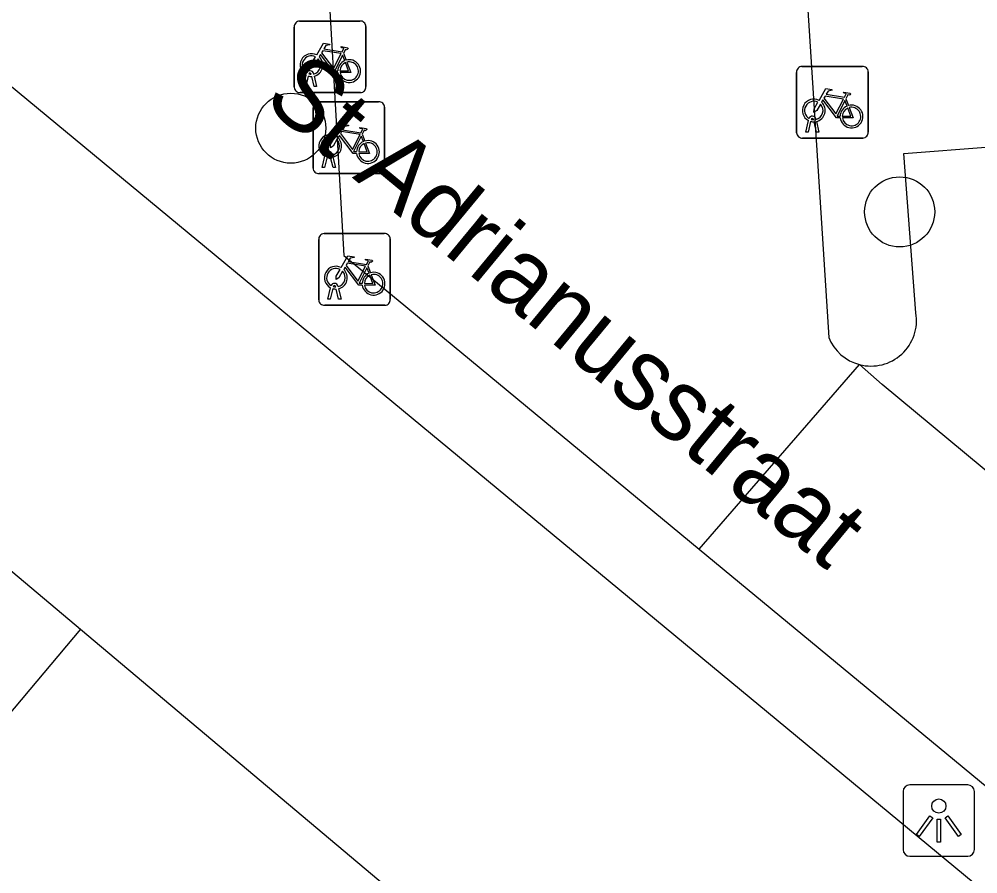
# Model space of a CAD drawing. Extents: x 162074 to 163034, y 381824 to 382557.
# Drawn here: x 162449.04 to 162462.42, y 382141.55 to 382153.48 of the extents above; entities that cross this region are included whole.
import ezdxf

# ---------------------------------------------------------------- set-up
doc = ezdxf.new("R2010")
doc.units = 0
for name, color, linetype in [('IMGEO_Boom', 7, 'Continuous'), ('IMGEO_Fietsenrek', 7, 'Continuous'), ('IMGEO_Lichtpunt', 7, 'Continuous'), ('IMGEO_Openbare_ruimte_label', 7, 'Continuous'), ('IMGEO_Pand', 7, 'Continuous'), ('IMGEO_Rijbaan_lokaal_open', 7, 'Continuous'), ('IMGEO_Voetpad_open', 7, 'Continuous')]:
    doc.layers.add(name, color=color, linetype=linetype)

msp = doc.modelspace()

# ---------------------------------------------------------------- linework, layer by layer
at = {"layer": 'IMGEO_Boom'}
for centre in [(162452.83, 382151.957), (162461.332, 382150.789)]:
    msp.add_circle(centre, 0.489, dxfattribs=at)
at = {"layer": 'IMGEO_Fietsenrek'}
for p, q in [((162452.878, 382152.528), (162452.878, 382153.369)), ((162452.878, 382153.369), (162452.878, 382152.528)), ((162452.953, 382153.453), (162453.794, 382153.453)), ((162453.794, 382153.453), (162452.953, 382153.453)), ((162453.878, 382153.378), (162453.878, 382152.537)), ((162453.878, 382152.537), (162453.878, 382153.378)), ((162453.565, 382153.002), (162453.601, 382152.907)), ((162459.968, 382152.819), (162460.809, 382152.819)), ((162460.809, 382152.819), (162459.968, 382152.819)), ((162453.005, 382152.537), (162453.044, 382152.697)), ((162453.074, 382152.685), (162453.039, 382152.537)), ((162453.116, 382152.709), (162453.115, 382152.713)), ((162453.157, 382152.537), (162453.123, 382152.679)), ((162453.147, 382152.72), (162453.148, 382152.713)), ((162453.155, 382152.683), (162453.19, 382152.537)), ((162459.893, 382151.894), (162459.893, 382152.735)), ((162459.893, 382152.735), (162459.893, 382151.894)), ((162460.893, 382152.744), (162460.893, 382151.903)), ((162460.893, 382151.903), (162460.893, 382152.744)), ((162453.803, 382152.453), (162452.962, 382152.453)), ((162452.962, 382152.453), (162453.803, 382152.453)), ((162453.039, 382152.537), (162453.005, 382152.537)), ((162453.19, 382152.537), (162453.157, 382152.537)), ((162453.215, 382152.324), (162454.056, 382152.324)), ((162454.056, 382152.324), (162453.215, 382152.324)), ((162460.58, 382152.368), (162460.616, 382152.273)), ((162453.14, 382151.399), (162453.14, 382152.24)), ((162453.14, 382152.24), (162453.14, 382151.399)), ((162454.14, 382152.249), (162454.14, 382151.408)), ((162454.14, 382151.408), (162454.14, 382152.249)), ((162460.02, 382151.903), (162460.059, 382152.063)), ((162460.089, 382152.051), (162460.054, 382151.903)), ((162460.131, 382152.075), (162460.13, 382152.079)), ((162460.172, 382151.903), (162460.138, 382152.045)), ((162460.162, 382152.086), (162460.163, 382152.079)), ((162460.17, 382152.049), (162460.205, 382151.903)), ((162460.054, 382151.903), (162460.02, 382151.903)), ((162460.205, 382151.903), (162460.172, 382151.903)), ((162453.827, 382151.873), (162453.863, 382151.778)), ((162460.818, 382151.819), (162459.977, 382151.819)), ((162459.977, 382151.819), (162460.818, 382151.819)), ((162453.267, 382151.408), (162453.306, 382151.568)), ((162453.336, 382151.556), (162453.301, 382151.408)), ((162453.378, 382151.58), (162453.377, 382151.584)), ((162453.419, 382151.408), (162453.385, 382151.55)), ((162453.409, 382151.591), (162453.41, 382151.584)), ((162453.417, 382151.554), (162453.452, 382151.408)), ((162453.301, 382151.408), (162453.267, 382151.408)), ((162453.452, 382151.408), (162453.419, 382151.408)), ((162454.065, 382151.324), (162453.224, 382151.324)), ((162453.224, 382151.324), (162454.065, 382151.324)), ((162453.294, 382150.486), (162454.135, 382150.486)), ((162454.135, 382150.486), (162453.294, 382150.486)), ((162454.219, 382150.411), (162454.219, 382149.57)), ((162454.219, 382149.57), (162454.219, 382150.411)), ((162453.219, 382149.561), (162453.219, 382150.402)), ((162453.219, 382150.402), (162453.219, 382149.561)), ((162453.906, 382150.035), (162453.942, 382149.94)), ((162453.457, 382149.742), (162453.456, 382149.746)), ((162453.488, 382149.753), (162453.489, 382149.746)), ((162453.346, 382149.57), (162453.385, 382149.73)), ((162453.415, 382149.718), (162453.38, 382149.57)), ((162453.498, 382149.57), (162453.464, 382149.712)), ((162453.496, 382149.716), (162453.531, 382149.57)), ((162454.144, 382149.486), (162453.303, 382149.486)), ((162453.303, 382149.486), (162454.144, 382149.486)), ((162453.38, 382149.57), (162453.346, 382149.57)), ((162453.531, 382149.57), (162453.498, 382149.57))]:
    msp.add_line(p, q, dxfattribs=at)
for points in [[(162453.191, 382152.979), (162453.286, 382153.143), (162453.372, 382153.129), (162453.374, 382153.12), (162453.318, 382153.109), (162453.291, 382153.064), (162453.547, 382153.023)], [(162453.547, 382153.023), (162453.572, 382153.072), (162453.566, 382153.076), (162453.543, 382153.08), (162453.531, 382153.087), (162453.53, 382153.09), (162453.532, 382153.095), (162453.627, 382153.08), (162453.629, 382153.07), (162453.619, 382153.057), (162453.607, 382153.051), (162453.593, 382153.057), (162453.565, 382153.002)], [(162453.212, 382152.927), (162453.16, 382152.837), (162453.12, 382152.812), (162453.121, 382152.859), (162453.176, 382152.953)], [(162453.487, 382152.735), (162453.437, 382152.735), (162453.246, 382152.986), (162453.227, 382152.954)], [(162453.534, 382152.998), (162453.277, 382153.039), (162453.26, 382153.01), (162453.427, 382152.79), (162453.534, 382152.998)], [(162453.582, 382152.9), (162453.552, 382152.977), (162453.443, 382152.759), (162453.486, 382152.759)], [(162453.516, 382152.759), (162453.636, 382152.758), (162453.592, 382152.872)], [(162453.612, 382152.879), (162453.667, 382152.734), (162453.517, 382152.734)], [(162460.206, 382152.345), (162460.301, 382152.509), (162460.387, 382152.495), (162460.389, 382152.486), (162460.333, 382152.475), (162460.306, 382152.43), (162460.562, 382152.389)], [(162460.562, 382152.389), (162460.587, 382152.438), (162460.581, 382152.442), (162460.558, 382152.446), (162460.546, 382152.453), (162460.545, 382152.456), (162460.547, 382152.461), (162460.642, 382152.446), (162460.644, 382152.436), (162460.634, 382152.423), (162460.622, 382152.417), (162460.608, 382152.423), (162460.58, 382152.368)], [(162460.227, 382152.293), (162460.175, 382152.203), (162460.135, 382152.178), (162460.136, 382152.225), (162460.191, 382152.319)], [(162460.502, 382152.101), (162460.452, 382152.101), (162460.261, 382152.352), (162460.242, 382152.32)], [(162460.549, 382152.364), (162460.292, 382152.405), (162460.275, 382152.376), (162460.442, 382152.156), (162460.549, 382152.364)], [(162460.597, 382152.266), (162460.567, 382152.343), (162460.458, 382152.125), (162460.501, 382152.125)], [(162460.531, 382152.125), (162460.651, 382152.124), (162460.607, 382152.238)], [(162460.627, 382152.245), (162460.682, 382152.1), (162460.532, 382152.1)], [(162453.453, 382151.85), (162453.548, 382152.014), (162453.634, 382152), (162453.636, 382151.991), (162453.58, 382151.98), (162453.553, 382151.935), (162453.809, 382151.894)], [(162453.796, 382151.869), (162453.539, 382151.91), (162453.522, 382151.881), (162453.689, 382151.661), (162453.796, 382151.869)], [(162453.809, 382151.894), (162453.834, 382151.943), (162453.828, 382151.947), (162453.805, 382151.951), (162453.793, 382151.958), (162453.792, 382151.961), (162453.794, 382151.966), (162453.889, 382151.951), (162453.891, 382151.941), (162453.881, 382151.928), (162453.869, 382151.922), (162453.855, 382151.928), (162453.827, 382151.873)], [(162453.474, 382151.798), (162453.422, 382151.708), (162453.382, 382151.683), (162453.383, 382151.73), (162453.438, 382151.824)], [(162453.749, 382151.606), (162453.699, 382151.606), (162453.508, 382151.857), (162453.489, 382151.825)], [(162453.844, 382151.771), (162453.814, 382151.848), (162453.705, 382151.63), (162453.748, 382151.63)], [(162453.778, 382151.63), (162453.898, 382151.629), (162453.854, 382151.743)], [(162453.874, 382151.75), (162453.929, 382151.605), (162453.779, 382151.605)], [(162453.532, 382150.012), (162453.627, 382150.176), (162453.713, 382150.162), (162453.715, 382150.153), (162453.659, 382150.142), (162453.632, 382150.097), (162453.888, 382150.056)], [(162453.828, 382149.768), (162453.778, 382149.768), (162453.587, 382150.019), (162453.568, 382149.987)], [(162453.875, 382150.031), (162453.618, 382150.072), (162453.601, 382150.043), (162453.768, 382149.823), (162453.875, 382150.031)], [(162453.923, 382149.933), (162453.893, 382150.01), (162453.784, 382149.792), (162453.827, 382149.792)], [(162453.888, 382150.056), (162453.913, 382150.105), (162453.907, 382150.109), (162453.884, 382150.113), (162453.872, 382150.12), (162453.871, 382150.123), (162453.873, 382150.128), (162453.968, 382150.113), (162453.97, 382150.103), (162453.96, 382150.09), (162453.948, 382150.084), (162453.934, 382150.09), (162453.906, 382150.035)], [(162453.553, 382149.96), (162453.501, 382149.87), (162453.461, 382149.845), (162453.462, 382149.892), (162453.517, 382149.986)], [(162453.857, 382149.792), (162453.977, 382149.791), (162453.933, 382149.905)], [(162453.953, 382149.912), (162454.008, 382149.767), (162453.858, 382149.767)]]:
    msp.add_lwpolyline(points, dxfattribs=at)
for centre, radius, start, end in [((162452.956, 382153.375), 0.0779, 92.4484, 184.2845), ((162452.956, 382153.375), 0.0779, 92.4484, 184.2845), ((162453.8, 382153.375), 0.0779, 2.4484, 94.2845), ((162453.8, 382153.375), 0.0779, 2.4484, 94.2845), ((162453.118, 382152.838), 0.159, 62.6766, 242.1369), ((162453.118, 382152.838), 0.129, 63.3192, 238.903), ((162453.118, 382152.838), 0.159, 283.5766, 46.6042), ((162453.118, 382152.838), 0.129, 283.6043, 43.4302), ((162453.645, 382152.754), 0.159, 113.3408, 178.3217), ((162453.645, 382152.754), 0.159, 187.0065, 105.7708), ((162453.645, 382152.754), 0.129, 113.923, 177.9556), ((162453.645, 382152.754), 0.129, 188.6715, 104.5883), ((162459.971, 382152.741), 0.0779, 92.4484, 184.2845), ((162459.971, 382152.741), 0.0779, 92.4484, 184.2845), ((162460.815, 382152.741), 0.0779, 2.4484, 94.2845), ((162460.815, 382152.741), 0.0779, 2.4484, 94.2845), ((162453.098, 382152.709), 0.0499, 12.8025, 158.6934), ((162453.118, 382152.838), 0.159, 253.9967, 271.7867), ((162453.098, 382152.709), 0.0174, 12.8025, 163.4502), ((162453.118, 382152.838), 0.129, 253.415, 269.0204), ((162452.956, 382152.531), 0.0779, 182.4484, 274.2845), ((162452.956, 382152.531), 0.0779, 182.4484, 274.2845), ((162453.8, 382152.531), 0.0779, 272.4484, 4.2845), ((162453.8, 382152.531), 0.0779, 272.4484, 4.2845), ((162453.218, 382152.246), 0.0779, 92.4484, 184.2845), ((162453.218, 382152.246), 0.0779, 92.4484, 184.2845), ((162454.062, 382152.246), 0.0779, 2.4484, 94.2845), ((162454.062, 382152.246), 0.0779, 2.4484, 94.2845), ((162460.133, 382152.204), 0.159, 62.6766, 242.1369), ((162460.133, 382152.204), 0.129, 63.3192, 238.903), ((162460.133, 382152.204), 0.129, 283.6043, 43.4302), ((162460.133, 382152.204), 0.159, 283.5766, 46.6042), ((162460.66, 382152.12), 0.159, 187.0065, 105.7708), ((162460.66, 382152.12), 0.159, 113.3408, 178.3217), ((162460.66, 382152.12), 0.129, 113.923, 177.9556), ((162460.66, 382152.12), 0.129, 188.6715, 104.5883), ((162460.113, 382152.075), 0.0499, 12.8025, 158.6934), ((162460.133, 382152.204), 0.159, 253.9967, 271.7867), ((162460.113, 382152.075), 0.0174, 12.8025, 163.4502), ((162460.133, 382152.204), 0.129, 253.415, 269.0204), ((162459.971, 382151.897), 0.0779, 182.4484, 274.2845), ((162459.971, 382151.897), 0.0779, 182.4484, 274.2845), ((162460.815, 382151.897), 0.0779, 272.4484, 4.2845), ((162460.815, 382151.897), 0.0779, 272.4484, 4.2845), ((162453.38, 382151.709), 0.159, 62.6766, 242.1369), ((162453.38, 382151.709), 0.129, 63.3192, 238.903), ((162453.38, 382151.709), 0.129, 283.6043, 43.4302), ((162453.38, 382151.709), 0.159, 283.5766, 46.6042), ((162453.907, 382151.625), 0.159, 113.3408, 178.3217), ((162453.907, 382151.625), 0.159, 187.0065, 105.7708), ((162453.907, 382151.625), 0.129, 113.923, 177.9556), ((162453.907, 382151.625), 0.129, 188.6715, 104.5883), ((162453.36, 382151.58), 0.0499, 12.8025, 158.6934), ((162453.38, 382151.709), 0.159, 253.9967, 271.7867), ((162453.36, 382151.58), 0.0174, 12.8025, 163.4502), ((162453.38, 382151.709), 0.129, 253.415, 269.0204), ((162453.218, 382151.402), 0.0779, 182.4484, 274.2845), ((162453.218, 382151.402), 0.0779, 182.4484, 274.2845), ((162454.062, 382151.402), 0.0779, 272.4484, 4.2845), ((162454.062, 382151.402), 0.0779, 272.4484, 4.2845), ((162453.297, 382150.408), 0.0779, 92.4484, 184.2845), ((162453.297, 382150.408), 0.0779, 92.4484, 184.2845), ((162454.141, 382150.408), 0.0779, 2.4484, 94.2845), ((162454.141, 382150.408), 0.0779, 2.4484, 94.2845), ((162453.459, 382149.871), 0.159, 62.6766, 242.1369), ((162453.459, 382149.871), 0.129, 63.3192, 238.903), ((162453.459, 382149.871), 0.129, 283.6043, 43.4302), ((162453.459, 382149.871), 0.159, 283.5766, 46.6042), ((162453.986, 382149.787), 0.159, 113.3408, 178.3217), ((162453.986, 382149.787), 0.159, 187.0065, 105.7708), ((162453.986, 382149.787), 0.129, 113.923, 177.9556), ((162453.986, 382149.787), 0.129, 188.6715, 104.5883), ((162453.439, 382149.742), 0.0499, 12.8025, 158.6934), ((162453.439, 382149.742), 0.0174, 12.8025, 163.4502), ((162453.459, 382149.871), 0.129, 253.415, 269.0204), ((162453.459, 382149.871), 0.159, 253.9967, 271.7867), ((162453.297, 382149.564), 0.0779, 182.4484, 274.2845), ((162453.297, 382149.564), 0.0779, 182.4484, 274.2845), ((162454.141, 382149.564), 0.0779, 272.4484, 4.2845), ((162454.141, 382149.564), 0.0779, 272.4484, 4.2845)]:
    msp.add_arc(centre, radius, start, end, dxfattribs=at)
at = {"layer": 'IMGEO_Lichtpunt'}
for p, q in [((162462.282, 382142.793), (162461.474, 382142.793)), ((162462.282, 382142.793), (162461.474, 382142.793)), ((162461.38, 382142.698), (162461.38, 382141.891)), ((162461.38, 382142.698), (162461.38, 382141.891)), ((162462.376, 382141.891), (162462.376, 382142.698)), ((162462.376, 382141.891), (162462.376, 382142.698)), ((162461.474, 382141.797), (162462.282, 382141.797)), ((162461.474, 382141.797), (162462.282, 382141.797))]:
    msp.add_line(p, q, dxfattribs=at)
for points in [[(162461.754, 382142.362), (162461.793, 382142.334), (162461.605, 382142.072), (162461.567, 382142.099), (162461.754, 382142.362)], [(162461.856, 382142.314), (162461.903, 382142.314), (162461.903, 382141.992), (162461.856, 382141.992), (162461.856, 382142.314)], [(162461.966, 382142.334), (162462.004, 382142.361), (162462.191, 382142.099), (162462.152, 382142.071), (162461.966, 382142.334)]]:
    msp.add_lwpolyline(points, dxfattribs=at)
msp.add_circle((162461.879, 382142.496), 0.0994, dxfattribs=at)
for centre, start, end in [((162461.474, 382142.698), 90, 180), ((162461.474, 382142.698), 90, 180), ((162462.282, 382142.698), 0, 90), ((162462.282, 382142.698), 0, 90), ((162461.474, 382141.891), 180, 270), ((162461.474, 382141.891), 180, 270), ((162462.282, 382141.891), 270, 0), ((162462.282, 382141.891), 270, 360)]:
    msp.add_arc(centre, 0.0946, start, end, dxfattribs=at)
at = {"layer": 'IMGEO_Pand'}
for points in [[(162441.477, 382152.045), (162449.895, 382144.965)], [(162449.895, 382144.965), (162444.062, 382138.031)], [(162449.895, 382144.965), (162458.313, 382137.886)]]:
    msp.add_lwpolyline(points, dxfattribs=at)
at = {"layer": 'IMGEO_Rijbaan_lokaal_open'}
for points in [[(162453.257, 382155.637), (162453.572, 382150.181), (162454.329, 382149.556), (162458.533, 382146.084)], [(162459.935, 382155.423), (162460.342, 382149.037)], [(162458.533, 382146.084), (162460.773, 382148.658)], [(162472.04, 382139.294), (162461.088, 382148.38), (162460.773, 382148.658)], [(162458.533, 382146.084), (162484.005, 382125.044)]]:
    msp.add_lwpolyline(points, dxfattribs=at)
msp.add_arc((162460.93, 382149.272), 0.634, 201.7391, 255.6073, dxfattribs=at)
at = {"layer": 'IMGEO_Voetpad_open'}
for points in [[(162483.81, 382116.71), (162487.224, 382120.866), (162419.203, 382177.117)], [(162461.559, 382149.379), (162461.389, 382151.605), (162463.802, 382151.79), (162463.978, 382149.5), (162466.297, 382149.677), (162466.472, 382147.398), (162468.833, 382147.579), (162468.843, 382147.445), (162469.067, 382144.527), (162471.57, 382144.779), (162471.807, 382140.406)]]:
    msp.add_lwpolyline(points, dxfattribs=at)
msp.add_arc((162460.932, 382149.273), 0.636, 255.4861, 9.5744, dxfattribs=at)

# ---------------------------------------------------------------- texts
at = {"layer": 'IMGEO_Openbare_ruimte_label'}
msp.add_text('St Adrianusstraat', height=1, rotation=320.4365, dxfattribs=at).set_placement((162452.419, 382152.311))

doc.saveas('drawing.dxf')
